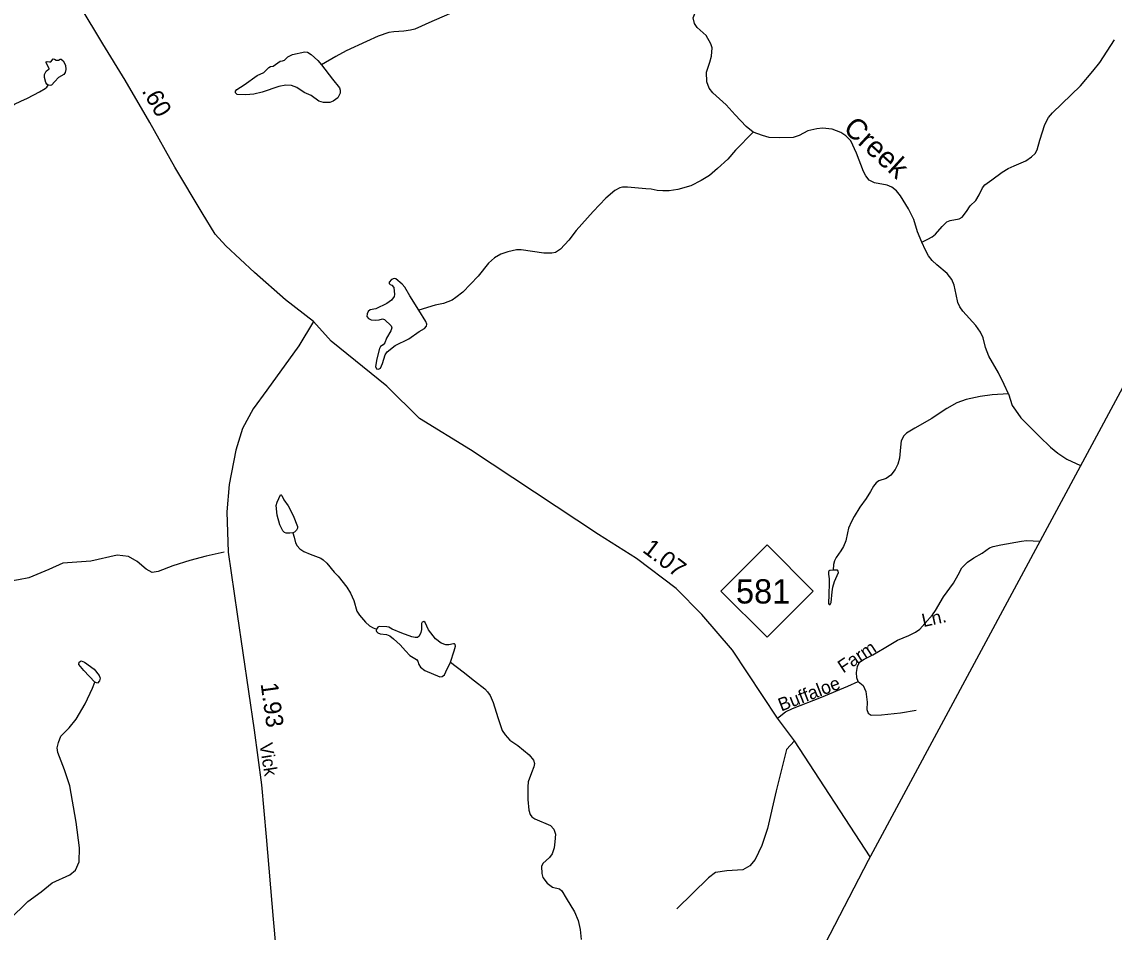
# Model space of a CAD drawing. Extents: x 2126262 to 2293712, y 749403 to 919119.
# Drawn here: x 2249316 to 2257183, y 822808 to 829367 of the extents above; entities that cross this region are included whole.
import ezdxf

# ---------------------------------------------------------------- set-up
doc = ezdxf.new("R2010")
doc.units = 0
for name, color, linetype in [('Exist Boundary Political CountyLine', 7, 'Continuous'), ('Exist Hydrographic Creek Single Shore', 7, 'Continuous'), ('Exist Hydrographic Creek Single Shore Label', 7, 'Continuous'), ('Exist Hydrographic Misc Water Feature', 7, 'Continuous'), ('Exist Hydrographic Pond Under 1500 Sq Ft', 7, 'Continuous'), ('Exist Road Non-System Type 51', 7, 'Continuous'), ('Exist Road Non-System Type 51 Label', 7, 'Continuous'), ('Exist Road Primary NC Attributed', 7, 'Continuous'), ('Exist Road Primary NC Service Mileage Hundredths English Label', 7, 'Continuous'), ('Exist Road Primary NC Shield CELL', 7, 'Continuous'), ('Exist Road Primary NC Shield Number Label', 7, 'Continuous'), ('Exist Road Secondary Mileage Hundredths English Label', 7, 'Continuous'), ('Exist Road Secondary Type 51 Attributed', 7, 'Continuous'), ('Exist Road Secondary Type 51 Label', 7, 'Continuous')]:
    doc.layers.add(name, color=color, linetype=linetype)

msp = doc.modelspace()

# ---------------------------------------------------------------- linework, layer by layer
at = {"layer": 'Exist Boundary Political CountyLine'}
msp.add_lwpolyline([(2293117.8, 894131.3), (2291903.9, 891776.4), (2258821.6, 829664.6), (2255410.5, 823324), (2242088.6, 797598.7), (2231459.6, 775980.5), (2225010.8, 762953.2), (2220565.7, 753519.8)], dxfattribs=at)
at = {"layer": 'Exist Hydrographic Creek Single Shore'}
for points in [[(2254583, 828571.3), (2254533.4, 828611.6), (2254453.1, 828697.4), (2254389, 828768.5), (2254293.5, 828854.4), (2254266.4, 828889.1), (2254250.1, 828934.7), (2254246.8, 829004.3), (2254271.1, 829076.5), (2254283.1, 829119.9), (2254287.4, 829179.7), (2254277.6, 829209), (2254245.1, 829268.8), (2254178.9, 829326.3), (2254161.5, 829354.6), (2254150.6, 829395.9), (2254164.7, 829431.7), (2254200.6, 829470.8), (2254212.5, 829504.5), (2254214.7, 829529.9), (2254194.1, 829587.5), (2254160.4, 829654.8), (2254099.6, 829740.6)], [(2255798.2, 827779.3), (2255767.4, 827853.2), (2255739.2, 827943.3), (2255702.3, 828019.4), (2255643.6, 828113.9), (2255614.3, 828149.2), (2255581.7, 828175.2), (2255548.1, 828190.4), (2255455.8, 828207.8), (2255418.5, 828226.3), (2255394.6, 828256.7), (2255378.3, 828288.2), (2255327.3, 828420.3), (2255287.1, 828509.4), (2255251.3, 828546.3), (2255215.5, 828570.2), (2255152.5, 828593), (2255083, 828600.6), (2255040.7, 828596.3), (2254977.7, 828582.1), (2254913.6, 828547.4), (2254870.7, 828534.4), (2254776.2, 828530), (2254698, 828533.3), (2254651.4, 828547.4), (2254583, 828571.3)], [(2256422.5, 826685.5), (2256391.6, 826753.3), (2256350.4, 826838), (2256280.9, 826957.5), (2256255.9, 827021.1), (2256239.6, 827090.6), (2256221.2, 827131.9), (2256187.5, 827179.7), (2256094.2, 827282.9), (2256072.5, 827313.3), (2256058.3, 827344.8), (2256044.7, 827401.7), (2256031.6, 827470.1), (2256013.2, 827509.2), (2255979.5, 827552.7), (2255906.8, 827615.7), (2255872, 827647.2), (2255846, 827679.8), (2255824.3, 827722.1), (2255798.2, 827779.3)], [(2256422.5, 826685.5), (2256449.6, 826603), (2256471.3, 826569.3), (2256511.5, 826513.9), (2256570.1, 826453.6), (2256645, 826379.8), (2256724.9, 826302.6), (2256778.1, 826258.1), (2256841.1, 826216.8), (2256941.1, 826169.1)], [(2252403.3, 824752.7), (2252493.4, 824683.4), (2252577, 824618.3), (2252649.7, 824560.7), (2252669.3, 824539), (2252689.9, 824511.8), (2252711.6, 824462.5), (2252743.1, 824353.9), (2252774.6, 824260.4), (2252797.4, 824228.9), (2252831, 824192), (2252889.2, 824153.5), (2252970.6, 824085), (2253002.1, 824045.9), (2253007.5, 824023.1), (2253003.2, 823998.1), (2252986.9, 823955.8), (2252961.9, 823891.7), (2252959.8, 823855.8), (2252959.8, 823813.5), (2252960.9, 823762.9), (2252967.4, 823685.8), (2252976, 823655.4), (2252990.2, 823638), (2253010.8, 823623.9), (2253123.7, 823576.1), (2253147.6, 823549), (2253158.4, 823514.2), (2253155.2, 823458.8), (2253150.8, 823415.3), (2253134.6, 823371.5), (2253116.1, 823345.4), (2253067.2, 823301.9), (2253059.6, 823280.2), (2253060.7, 823230.3), (2253068.3, 823200.9), (2253098.7, 823161.8), (2253137.8, 823131.4), (2253188.8, 823119.5), (2253204, 823105.3), (2253235.5, 823053.2), (2253297, 822955), (2253321.9, 822890.9), (2253338.2, 822826.8), (2253344.7, 822755.1)]]:
    msp.add_lwpolyline(points, dxfattribs=at)
at = {"layer": 'Exist Hydrographic Misc Water Feature'}
for points in [[(2252395, 829425.4), (2252247.4, 829360.2), (2252193.6, 829336.8), (2252145.9, 829315.1), (2252115.5, 829306.4), (2252067.7, 829298.8), (2251996.1, 829295.5), (2251960.2, 829289), (2251883.2, 829262.9), (2251797.4, 829224.9), (2251651.9, 829157.5), (2251576.3, 829117.4), (2251474.3, 829057.6)], [(2255798.2, 827779.3), (2255840.6, 827799.9), (2255872, 827818.4), (2255897, 827837.9), (2255944.8, 827891.2), (2255978.4, 827924.8), (2256002.3, 827935.7), (2256067.5, 827947.6), (2256089.2, 827959.6), (2256119.6, 828000.9), (2256145.6, 828041.1), (2256185.8, 828080.2), (2256211.4, 828120.8), (2256234.2, 828170.8), (2256252.7, 828192.5), (2256302.6, 828229.4), (2256376.4, 828284.8), (2256418.8, 828310.9), (2256463.3, 828328.3), (2256546.9, 828364.1), (2256587, 828394.5), (2256613.1, 828418.4), (2256628.3, 828445.6), (2256647.8, 828513.4), (2256684.7, 828627.4), (2256710.8, 828678.5), (2256739, 828710), (2256807.1, 828776.9), (2256939.5, 828906.2), (2257029.7, 829011.5), (2257079.6, 829074.5), (2257184.4, 829238)], [(2249064.2, 828528.6), (2249105, 828562.9), (2249140.9, 828595.5), (2249165.8, 828623.7), (2249187.6, 828656.3), (2249224.5, 828734.5), (2249241.8, 828757.3), (2249262.5, 828772.5), (2249309.1, 828794.2), (2249355.8, 828817), (2249443.8, 828861.6), (2249482.8, 828885.5), (2249494.8, 828896.3), (2249504.6, 828911.5)], [(2254583, 828571.3), (2254457, 828441.8), (2254399.5, 828376.6), (2254326.2, 828309.8), (2254268.7, 828259.9), (2254209, 828222.9), (2254133, 828184.9), (2254040.7, 828159.9), (2253977.7, 828149.1), (2253932.1, 828148), (2253890.9, 828152.3), (2253848.5, 828162.1), (2253808.9, 828164.3), (2253678.6, 828176.2), (2253642.8, 828176.2), (2253622.2, 828171.9), (2253587.4, 828151.2), (2253521.2, 828095.8), (2253430, 827999.2), (2253309, 827864), (2253254.7, 827793.4), (2253195, 827728.2), (2253159.1, 827704.3), (2253133.1, 827698.9), (2253075.5, 827698.9), (2252993, 827711.9), (2252911.6, 827725), (2252879, 827725), (2252815.5, 827710.2), (2252765.6, 827692.8), (2252721.1, 827666.8), (2252676.6, 827627.7), (2252601.7, 827534.2), (2252492, 827420.2), (2252442.5, 827380.4), (2252414.3, 827362), (2252352.4, 827338.1), (2252293.8, 827325), (2252175.4, 827289.2)], [(2256422.5, 826685.5), (2256304.8, 826679.6), (2256217.9, 826667.6), (2256117, 826645.9), (2256049.7, 826622), (2255978, 826580.7), (2255923.2, 826544.9), (2255868.9, 826509), (2255747.3, 826439.5), (2255686.5, 826403.2), (2255668.1, 826383.7), (2255649.6, 826347.8), (2255643.1, 826301.1), (2255637.7, 826222.9), (2255625.7, 826179.5), (2255605.1, 826141.4), (2255574.7, 826100.2), (2255540, 826076.3), (2255488.9, 826058.9), (2255468.3, 826045.8), (2255448.8, 826021.9), (2255427.1, 825982.8), (2255396.1, 825931.4), (2255351.6, 825869.4), (2255310.3, 825802.1), (2255291.9, 825767.3), (2255270.2, 825719.5), (2255261.5, 825685.9), (2255250.6, 825627.2), (2255234.4, 825586.5), (2255213.7, 825555), (2255180.1, 825506.1), (2255169.2, 825483.3), (2255162.7, 825456.1), (2255159.4, 825415.9)], [(2251268.7, 825685.9), (2251276.3, 825652.6), (2251287.2, 825613.5), (2251298, 825590.7), (2251317.6, 825568.9), (2251345.8, 825549.4), (2251392.5, 825532), (2251468.5, 825502.7), (2251485.8, 825490.7), (2251513, 825466.8), (2251566.2, 825402.7), (2251595, 825371.9), (2251656.9, 825293.7), (2251684.1, 825250.2), (2251706.9, 825198.1), (2251729.7, 825121), (2251748.1, 825092.7), (2251791.5, 825041.7), (2251820.8, 825015.6), (2251846.9, 824999.3), (2251869.7, 824991.7)], [(2249159.9, 822800.2), (2249225.1, 822895.8), (2249358.6, 823029.4), (2249456.3, 823099), (2249534.5, 823164.1), (2249662.6, 823220.6), (2249701.7, 823255.4), (2249727.7, 823314), (2249732.1, 823416.1), (2249708.2, 823600.8), (2249660.4, 823862.4), (2249623.5, 823977.5), (2249575.7, 824101.3), (2249571.4, 824136.1), (2249580.1, 824175.2), (2249597.4, 824220.8), (2249656.1, 824279.5), (2249706, 824342.5), (2249771.1, 824453.3), (2249825.4, 824566.3), (2249842.8, 824609.7)]]:
    msp.add_lwpolyline(points, dxfattribs=at)
for points in [[(2249504.6, 828911.5), (2249497, 828917.8), (2249488.3, 828929.8), (2249479.6, 828964.6), (2249479.6, 828987.4), (2249491.5, 829012.4), (2249502.4, 829022.1), (2249512.2, 829025.4), (2249512.2, 829030.8), (2249490.4, 829071), (2249491.5, 829078.6), (2249499.1, 829081.9), (2249514.3, 829077.5), (2249525.2, 829079.7), (2249541.5, 829099.3), (2249550.2, 829098.2), (2249563.2, 829091.6), (2249579.5, 829090.6), (2249592.5, 829097.1), (2249600.1, 829098.2), (2249613.1, 829086.2), (2249630.5, 829054.7), (2249632.7, 829024.3), (2249628.3, 829001.5), (2249618.5, 828988.5), (2249579.5, 828964.6), (2249553.4, 828936.3), (2249529.5, 828911.3), (2249520.8, 828908.1)], [(2251268.7, 825685.9), (2251245.9, 825681.6), (2251218.8, 825682.7), (2251206.8, 825688.1), (2251196, 825700), (2251174.2, 825742.4), (2251155.8, 825813), (2251148.2, 825882.5), (2251155.8, 825906.4), (2251179.7, 825958.6), (2251184, 825958.6), (2251188.4, 825953.1), (2251203.6, 825921.6), (2251232.9, 825880.4), (2251270.9, 825810.8), (2251301.3, 825731.5), (2251301.3, 825717.4), (2251294.8, 825703.3), (2251278.5, 825690.3)], [(2255159.4, 825415.9), (2255135.6, 825412.9), (2255129, 825409.6), (2255124.7, 825403.1), (2255124.7, 825386.8), (2255130.1, 825353.1), (2255130.1, 825321.6), (2255128, 825241.3), (2255125.8, 825176.1), (2255131.2, 825168.5), (2255137.7, 825169.6), (2255145.3, 825183.7), (2255152.9, 825259.7), (2255157.3, 825292.3), (2255168.1, 825333.6), (2255197.4, 825398.8), (2255196.4, 825408.5), (2255189.8, 825415.1), (2255174.6, 825415.1)], [(2249842.8, 824609.7), (2249762.5, 824693.4), (2249725.6, 824736.8), (2249727.7, 824752), (2249742.9, 824762.9), (2249766.8, 824754.2), (2249836.3, 824702), (2249873.2, 824656.4), (2249879.7, 824636.9), (2249875.4, 824619.5), (2249860.2, 824602.1)]]:
    msp.add_lwpolyline(points, close=True, dxfattribs=at)
at = {"layer": 'Exist Hydrographic Pond Under 1500 Sq Ft'}
for points in [[(2251474.3, 829057.6), (2251552.8, 828953.8), (2251602.7, 828890.8), (2251609.2, 828873.4), (2251608.2, 828851.7), (2251590.8, 828819.1), (2251559.3, 828794.1), (2251533.2, 828786.5), (2251487.7, 828786.5), (2251455.1, 828794.1), (2251398.6, 828836.5), (2251348.7, 828857.1), (2251295.5, 828894), (2251258.6, 828909.2), (2251217.3, 828911.4), (2251167.4, 828901.6), (2251048, 828859.3), (2250987.2, 828845.1), (2250929.6, 828840.8), (2250866.7, 828844.1), (2250855.8, 828854.9), (2250853.6, 828866.9), (2250863.4, 828878.8), (2250916.6, 828912.5), (2251010, 828979.8), (2251058.8, 829002.6), (2251095.7, 829037.4), (2251107.7, 829043.9), (2251127.2, 829048.3), (2251177.2, 829083), (2251192.4, 829086.3), (2251207.6, 829089.5), (2251231.4, 829114.5), (2251266.2, 829130.8), (2251354.1, 829151.5), (2251373.7, 829148.2), (2251399.7, 829130.8), (2251447.5, 829087.4)], [(2252175.4, 827289.2), (2252110.3, 827393.5), (2252074.5, 827454.3), (2252056, 827477.1), (2252010.4, 827516.2), (2251997.4, 827517.3), (2251977.9, 827509.7), (2251961.6, 827491.2), (2251961.6, 827482.5), (2251968.1, 827474.9), (2251981.1, 827468.4), (2251995.2, 827452.1), (2252000.7, 827403.2), (2251997.4, 827386.9), (2251978.9, 827360.9), (2251944.2, 827338.1), (2251866, 827297.9), (2251823.7, 827291.3), (2251809.6, 827280.5), (2251802, 827263.1), (2251800.9, 827243.6), (2251811.8, 827229.4), (2251832.4, 827219.7), (2251860.6, 827216.4), (2251888.8, 827218.6), (2251912.7, 827227.3), (2251927.9, 827222.9), (2251975.7, 827177.3), (2251980, 827163.2), (2251973.5, 827140.4), (2251942, 827087.1), (2251930.1, 827053.9), (2251919.2, 827039.8), (2251899.7, 827026.7), (2251891, 827012.6), (2251872.5, 826938.7), (2251863.9, 826882.3), (2251870.4, 826867.1), (2251885.6, 826864.9), (2251899.7, 826872.5), (2251912.7, 826904), (2251932.3, 826968.1), (2251947.5, 826988.7), (2252003.9, 827034.3), (2252103.8, 827083.2), (2252177.6, 827136.4), (2252216.7, 827158.2), (2252229.7, 827173.4), (2252231.9, 827187.5), (2252225.4, 827208.1)]]:
    msp.add_lwpolyline(points, close=True, dxfattribs=at)
for points in [[(2252403.3, 824752.7), (2252429.3, 824835.3), (2252440.2, 824869), (2252436.9, 824879.8), (2252431.5, 824884.2), (2252423.9, 824886.3), (2252391.3, 824878.7), (2252368.5, 824877.6), (2252337.1, 824890.7), (2252295.8, 824922.2), (2252244.8, 824985.2), (2252219.8, 825039.5), (2252210, 825044.9), (2252199.2, 825041.7), (2252194.8, 825031.9), (2252194.8, 824989.5), (2252189.4, 824966.7), (2252178.6, 824939.6), (2252166.6, 824929.8), (2252148.2, 824929.8), (2252124.3, 824936.3), (2252052.6, 824961.3), (2251982.1, 824990.6), (2251959.3, 825004.7), (2251945.2, 825008), (2251889.8, 825010.2), (2251878.9, 825004.7), (2251869.7, 824991.7)], [(2251869.7, 824991.7), (2251868.1, 824980.8), (2251869.2, 824973.2), (2251878.9, 824963.5), (2251896.3, 824956.9), (2251943, 824951.5), (2251966.9, 824942.8), (2251991.8, 824921.1), (2252039.6, 824878.7), (2252079.8, 824835.3), (2252111.3, 824801.6), (2252157.9, 824772.3), (2252168.8, 824760.3), (2252175.3, 824735.4), (2252187.2, 824718), (2252217.6, 824693), (2252327.3, 824648.5), (2252342.5, 824649.5), (2252360.9, 824662.6), (2252370.7, 824684.3), (2252403.3, 824752.7)]]:
    msp.add_lwpolyline(points, dxfattribs=at)
at = {"layer": 'Exist Road Non-System Type 51'}
for points in [[(2255340, 824614.3), (2255329.6, 824639.7), (2255328.1, 824678.4), (2255335.6, 824721.6), (2255349, 824752.8), (2255383.2, 824773.7), (2255445.8, 824805), (2255527.7, 824854.1), (2255621.5, 824912.2), (2255704.2, 824945.7), (2255751.8, 824969.5), (2255784.6, 824991.9), (2255820.3, 825032.1), (2255875.4, 825093.1), (2255896.3, 825125.9), (2255954.4, 825224.2), (2256025.8, 825322.5), (2256060.1, 825382.1), (2256086.9, 825432.7), (2256125.6, 825472.9), (2256171.8, 825505.7), (2256232.9, 825538.4), (2256285, 825575.7), (2256311.8, 825586.1), (2256366.1, 825597.3), (2256515.1, 825625.6), (2256552.3, 825630), (2256648.7, 825625.6)], [(2250773, 825545.6), (2250643.2, 825516.3), (2250526, 825485.6), (2250403.2, 825446.5), (2250297.2, 825407.4), (2250255.3, 825399), (2250210.7, 825424.1), (2250146.5, 825477.2), (2250085.1, 825513.5), (2250001.4, 825524.7), (2249812.7, 825480), (2249611.8, 825466), (2249511.3, 825421.3), (2249366.2, 825359.9), (2249290.9, 825345.9), (2249106.7, 825315.2), (2248863.9, 825306.8)], [(2254759.2, 824350.7), (2254816.5, 824396.2), (2254867.2, 824418.5), (2255074.2, 824500.4), (2255264.8, 824580.8), (2255340, 824614.3)], [(2255340, 824614.3), (2255374.3, 824584.6), (2255395.1, 824541.4), (2255404.1, 824463.9), (2255402.6, 824411.8), (2255411.5, 824386.5), (2255432.4, 824370.1), (2255508.3, 824374.6), (2255643.8, 824388), (2255757, 824407.3)], [(2254879.8, 824185.4), (2254823.3, 824122.9), (2254748.8, 823825), (2254686.2, 823554), (2254644.5, 823431.9), (2254596.9, 823330.6), (2254558.2, 823285.9), (2254507.5, 823256.1), (2254394.3, 823250.2), (2254310.9, 823238.2), (2254260.3, 823199.5), (2254032.4, 822974.6)]]:
    msp.add_lwpolyline(points, dxfattribs=at)
at = {"layer": 'Exist Road Primary NC Attributed'}
for points in [[(2251417.3, 827207.2), (2251215.4, 827362.6), (2250991.5, 827561.6), (2250785, 827752.9), (2250708.2, 827838), (2250614.1, 827991), (2250418.7, 828320.5), (2250237.6, 828640.5), (2250059, 828947.7), (2249900.1, 829208.9), (2249735.5, 829479.8), (2249577.5, 829770.5)], [(2255424.6, 823350.3), (2254879.8, 824185.4), (2254759.2, 824350.7), (2254433.1, 824840.7), (2254214.1, 825095.4), (2254029.5, 825283), (2253743.5, 825500.5), (2253469.5, 825673.2), (2252547.6, 826282.3), (2252179.9, 826507.6), (2251944.5, 826742.5), (2251544.3, 827066.9), (2251417.3, 827207.2)]]:
    msp.add_lwpolyline(points, dxfattribs=at)
at = {"layer": 'Exist Road Primary NC Shield CELL'}
msp.add_lwpolyline([(2254350.2, 825265.4), (2254683.2, 825598.4), (2255016.2, 825265.4), (2254683.2, 824932.4)], close=True, dxfattribs=at)
at = {"layer": 'Exist Road Secondary Type 51 Attributed'}
msp.add_lwpolyline([(2251417.3, 827207.2), (2251310, 827031.4), (2251080.7, 826712.7), (2250982.4, 826578.7), (2250905, 826435.7), (2250857.3, 826280.8), (2250809.7, 826033.6), (2250793.3, 825835.5), (2250802.2, 825546.6), (2250866.2, 825098.4), (2250989.9, 824262.9), (2251042, 823868.2), (2251076.2, 823494.4), (2251126.9, 822901.7), (2251146.2, 822688.7)], dxfattribs=at)

# ---------------------------------------------------------------- texts
at = {"layer": 'Exist Hydrographic Creek Single Shore Label'}
msp.add_text('Creek', height=150, rotation=317.47817, dxfattribs=at).set_placement((2255223.7, 828588.1))
at = {"layer": 'Exist Road Non-System Type 51 Label'}
for s, rotation, p in [('Ln.', 12.54092, (2255809.2, 825005.5)), ('Farm', 33.3026, (2255231.8, 824670.4)), ('Buffaloe', 21.22674, (2254785.5, 824396.9))]:
    msp.add_text(s, height=95, rotation=rotation, dxfattribs=at).set_placement(p)
at = {"layer": 'Exist Road Primary NC Service Mileage Hundredths English Label'}
for s, rotation, p in [('.60', 300.17039, (2250176.8, 828869.4)), ('1.07', 322.75004, (2253779.1, 825551.9))]:
    msp.add_text(s, height=125, rotation=rotation, dxfattribs=at).set_placement(p)
at = {"layer": 'Exist Road Primary NC Shield Number Label'}
msp.add_text('581', height=175, dxfattribs=at).set_placement((2254459.4, 825175.7))
at = {"layer": 'Exist Road Secondary Mileage Hundredths English Label'}
msp.add_text('1.93', height=125, rotation=277.89824, dxfattribs=at).set_placement((2251035.2, 824598.4))
at = {"layer": 'Exist Road Secondary Type 51 Label'}
msp.add_text('Vick ', height=95, rotation=279.05857, dxfattribs=at).set_placement((2251026.8, 824164.2))

doc.saveas('drawing.dxf')
